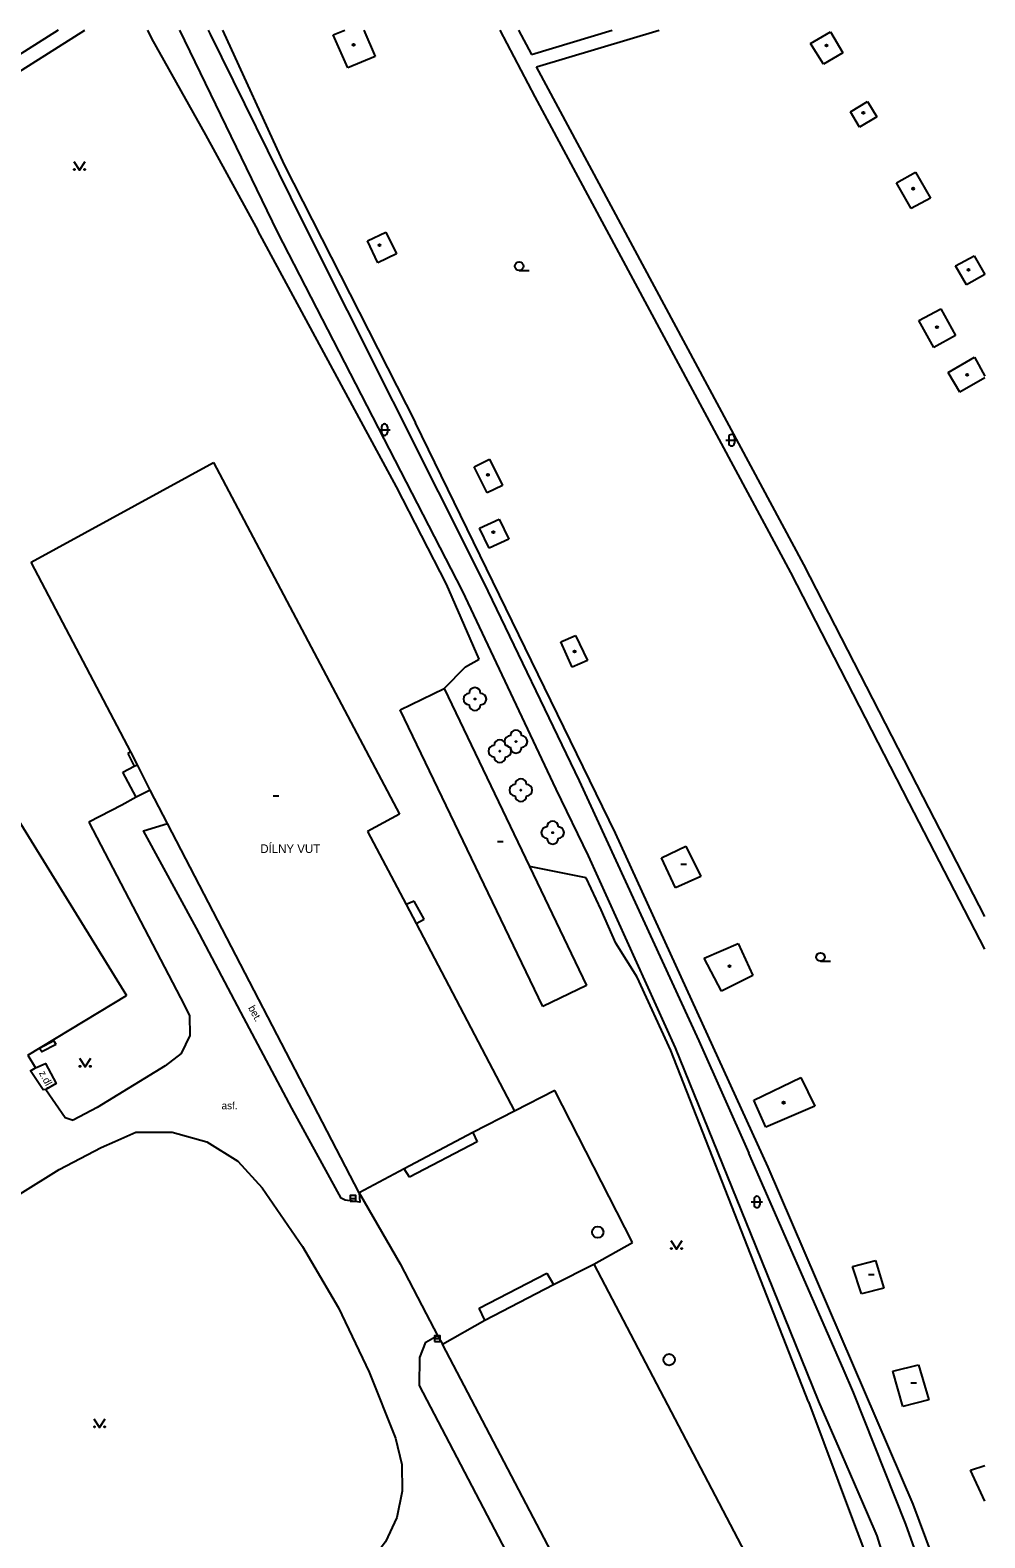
# Model space of a CAD drawing. Extents: x -600391 to -599491, y -1160176 to -1159402.
# Drawn here: x -599574.3 to -599490.8, y -1159533.6 to -1159401.8 of the extents above; entities that cross this region are included whole.
import ezdxf

# ---------------------------------------------------------------- set-up
doc = ezdxf.new("R2010")
doc.units = 0
for name, color, linetype in [('Level 10', 7, 'Continuous'), ('Level 11', 7, 'Continuous'), ('Level 22', 7, 'Continuous'), ('Level 24', 7, 'Continuous'), ('Level 27', 7, 'Continuous'), ('Level 36', 7, 'Continuous'), ('Level 39', 7, 'Continuous'), ('Level 40', 7, 'Continuous'), ('Level 41', 7, 'Continuous'), ('Level 5', 7, 'Continuous'), ('Level 52', 7, 'Continuous'), ('Level 7', 7, 'Continuous'), ('Level 8', 7, 'Continuous')]:
    doc.layers.add(name, color=color, linetype=linetype)

msp = doc.modelspace()

# ---------------------------------------------------------------- linework, layer by layer
at = {"layer": 'Level 10'}
for points in [[(-599571.83, -1159401.77), (-599575.31, -1159404), (-599575.39, -1159404.05)], [(-599565, -1159468.84), (-599566.25, -1159469.56)], [(-599566.25, -1159469.56), (-599569.13, -1159471.04)], [(-599569.13, -1159471.04), (-599561.12, -1159486.39)], [(-599545.49, -1159503.46), (-599545.44, -1159504.27), (-599546.71, -1159504.11), (-599547.07, -1159503.91), (-599551.38, -1159496.06), (-599555.57, -1159488.16), (-599559.72, -1159480.32), (-599564.37, -1159471.8), (-599562.25, -1159471.15)], [(-599561.12, -1159486.39), (-599560.32, -1159487.95), (-599560.3, -1159489.7), (-599561.06, -1159491.28), (-599562.45, -1159492.36)], [(-599574.46, -1159491.42), (-599573.8, -1159492.53), (-599572.93, -1159492.13), (-599572, -1159493.88), (-599572.89, -1159494.42), (-599571.21, -1159496.87), (-599570.52, -1159497.11)], [(-599562.45, -1159492.36), (-599568.4, -1159495.99)], [(-599568.4, -1159495.99), (-599570.52, -1159497.11)], [(-599566.85, -1159498.97), (-599565.03, -1159498.14)], [(-599565.03, -1159498.14), (-599561.86, -1159498.14), (-599558.81, -1159499), (-599556.11, -1159500.68), (-599553.98, -1159503.02)], [(-599584.95, -1159509.64), (-599571.73, -1159501.42), (-599568.06, -1159499.49)], [(-599568.06, -1159499.49), (-599566.85, -1159498.97)], [(-599553.98, -1159503.02), (-599550.45, -1159508.15), (-599547.3, -1159513.52), (-599544.61, -1159519.13), (-599542.32, -1159524.92)], [(-599512.13, -1159566.43), (-599513.84, -1159567.35), (-599523.24, -1159549.84), (-599524.35, -1159550.29), (-599525.44, -1159548.63), (-599531.66, -1159536.68), (-599540.21, -1159520.3), (-599540.2, -1159517.86), (-599539.67, -1159516.51), (-599538.63, -1159515.92)], [(-599542.32, -1159524.92), (-599541.76, -1159527.2), (-599541.72, -1159529.55), (-599542.21, -1159531.85)], [(-599542.21, -1159531.85), (-599543.19, -1159533.98), (-599544.63, -1159535.84)]]:
    msp.add_lwpolyline(points, dxfattribs=at)
at = {"layer": 'Level 11'}
for p, q in [((-599561.22, -1159401.77), (-599552.68, -1159419.42)), ((-599558.71, -1159401.77), (-599558.54, -1159402.13)), ((-599530.09, -1159407.61), (-599533.16, -1159401.77)), ((-599531.57, -1159401.77), (-599530.42, -1159403.91)), ((-599530.42, -1159403.91), (-599523.36, -1159401.77)), ((-599529.99, -1159404.97), (-599519.26, -1159401.77)), ((-599490.77, -1159482.15), (-599497.4, -1159469.36)), ((-599490.77, -1159479.29), (-599496.16, -1159468.82))]:
    msp.add_line(p, q, dxfattribs=at)
for points in [[(-599558.54, -1159402.13), (-599550.51, -1159418.38)], [(-599506.6, -1159448.51), (-599529.99, -1159404.97)], [(-599507.75, -1159449.21), (-599530.09, -1159407.61)], [(-599550.51, -1159418.38), (-599534.61, -1159450.04)], [(-599552.68, -1159419.42), (-599536.5, -1159450.81)], [(-599497.4, -1159469.36), (-599507.75, -1159449.21)], [(-599496.16, -1159468.82), (-599506.6, -1159448.51)], [(-599536.5, -1159450.81), (-599528.29, -1159468.14)], [(-599534.61, -1159450.04), (-599526.24, -1159467.42)], [(-599565.47, -1159464.88), (-599565.73, -1159465.04)], [(-599565.73, -1159465.04), (-599565.17, -1159466.15)], [(-599528.29, -1159468.14), (-599525.46, -1159473.98)], [(-599526.24, -1159467.42), (-599515.78, -1159490.17)], [(-599525.46, -1159473.98), (-599517.86, -1159490.78)], [(-599540.67, -1159477.94), (-599541.38, -1159478.24)], [(-599539.8, -1159479.51), (-599540.67, -1159477.94)], [(-599540.52, -1159479.9), (-599539.8, -1159479.51)], [(-599515.78, -1159490.17), (-599511.41, -1159500)], [(-599517.86, -1159490.78), (-599512.09, -1159505.01), (-599510.84, -1159508.1), (-599505.32, -1159521.71), (-599503.32, -1159526.32), (-599501.05, -1159531.55), (-599500.23, -1159533.44), (-599496.36, -1159545.89), (-599493.06, -1159556.51)], [(-599572.89, -1159494.42), (-599573.14, -1159494.45), (-599574.23, -1159492.78), (-599573.8, -1159492.53)], [(-599528.38, -1159494.51), (-599531.91, -1159496.3)], [(-599521.58, -1159507.81), (-599528.38, -1159494.51)], [(-599535.55, -1159498.19), (-599535.18, -1159498.98)], [(-599535.18, -1159498.98), (-599541.08, -1159502.09)], [(-599490.77, -1159551.87), (-599492.37, -1159547.37), (-599493.53, -1159544.08), (-599493.75, -1159543.48), (-599497.67, -1159532.42), (-599502.27, -1159520.93), (-599503.17, -1159518.83), (-599511.41, -1159500)], [(-599541.08, -1159502.09), (-599541.55, -1159501.37)], [(-599524.97, -1159509.68), (-599521.58, -1159507.81)], [(-599535.01, -1159513.55), (-599529.09, -1159510.47)], [(-599529.09, -1159510.47), (-599528.51, -1159511.47)], [(-599534.49, -1159514.59), (-599535.01, -1159513.55)]]:
    msp.add_lwpolyline(points, dxfattribs=at)
at = {"layer": 'Level 22'}
for centre in [(-599535.37, -1159460.27), (-599531.78, -1159463.99), (-599533.19, -1159464.83), (-599531.35, -1159468.24), (-599528.57, -1159471.95)]:
    msp.add_circle(centre, 0.05, dxfattribs=at)
for centre, start, end in [((-599535.87, -1159460.27), 90, 270), ((-599535.37, -1159459.77), 0, 180), ((-599534.87, -1159460.27), 270, 90), ((-599535.37, -1159460.77), 180, 0), ((-599533.19, -1159464.33), 0, 180), ((-599532.28, -1159463.99), 90, 270), ((-599531.78, -1159463.49), 0, 180), ((-599531.28, -1159463.99), 270, 90), ((-599533.69, -1159464.83), 90, 270), ((-599533.19, -1159465.33), 180, 0), ((-599532.69, -1159464.83), 270, 90), ((-599531.78, -1159464.49), 180, 0), ((-599531.85, -1159468.24), 90, 270), ((-599531.35, -1159467.74), 0, 180), ((-599530.85, -1159468.24), 270, 90), ((-599531.35, -1159468.74), 180, 0), ((-599529.07, -1159471.95), 90, 270), ((-599528.57, -1159471.45), 0, 180), ((-599528.07, -1159471.95), 270, 90), ((-599528.57, -1159472.45), 180, 0)]:
    msp.add_arc(centre, 0.5, start, end, dxfattribs=at)
at = {"layer": 'Level 24'}
for points in [[(-599572.21, -1159490.17), (-599573.46, -1159490.82)], [(-599572, -1159490.48), (-599573.25, -1159491.13), (-599573.46, -1159490.82)], [(-599572, -1159490.48), (-599572.21, -1159490.17)]]:
    msp.add_lwpolyline(points, dxfattribs=at)
at = {"layer": 'Level 27'}
for p, q in [((-599546.28, -1159503.94), (-599545.78, -1159503.94)), ((-599538.92, -1159516.2), (-599538.42, -1159516.2))]:
    msp.add_line(p, q, dxfattribs=at)
for points in [[(-599546.28, -1159504.19), (-599545.78, -1159504.19), (-599545.78, -1159503.69), (-599546.28, -1159503.69)], [(-599538.92, -1159516.45), (-599538.42, -1159516.45), (-599538.42, -1159515.95), (-599538.92, -1159515.95)]]:
    msp.add_lwpolyline(points, close=True, dxfattribs=at)
for centre in [(-599524.63, -1159506.89), (-599518.39, -1159518.05)]:
    msp.add_circle(centre, 0.5, dxfattribs=at)
at = {"layer": 'Level 36'}
for p, q in [((-599531.51, -1159422.8), (-599530.64, -1159422.8)), ((-599543.53, -1159436.46), (-599543.53, -1159436.96)), ((-599543.03, -1159436.46), (-599543.03, -1159436.96)), ((-599543.78, -1159436.71), (-599542.78, -1159436.71)), ((-599513.42, -1159437.63), (-599512.42, -1159437.63)), ((-599513.17, -1159437.38), (-599513.17, -1159437.88)), ((-599512.67, -1159437.38), (-599512.67, -1159437.88)), ((-599505.14, -1159483.2), (-599504.27, -1159483.2)), ((-599511.21, -1159504.25), (-599510.21, -1159504.25)), ((-599510.96, -1159504), (-599510.96, -1159504.5)), ((-599510.46, -1159504), (-599510.46, -1159504.5))]:
    msp.add_line(p, q, dxfattribs=at)
for points in [[(-599570.45, -1159413.25), (-599569.95, -1159414), (-599569.45, -1159413.25)], [(-599569.96, -1159491.69), (-599569.46, -1159492.44), (-599568.96, -1159491.69)], [(-599518.24, -1159507.63), (-599517.74, -1159508.38), (-599517.24, -1159507.63)], [(-599568.7, -1159523.22), (-599568.2, -1159523.97), (-599567.7, -1159523.22)]]:
    msp.add_lwpolyline(points, dxfattribs=at)
for centre, radius in [((-599570.4, -1159413.95), 0.05), ((-599569.5, -1159413.95), 0.05), ((-599531.51, -1159422.42), 0.375), ((-599505.14, -1159482.83), 0.375), ((-599569.91, -1159492.39), 0.05), ((-599569.01, -1159492.39), 0.05), ((-599518.19, -1159508.33), 0.05), ((-599517.29, -1159508.33), 0.05), ((-599568.65, -1159523.92), 0.05), ((-599567.75, -1159523.92), 0.05)]:
    msp.add_circle(centre, radius, dxfattribs=at)
for centre, start, end in [((-599543.28, -1159436.46), 0, 180), ((-599543.28, -1159436.96), 180, 0), ((-599512.92, -1159437.38), 0, 180), ((-599512.92, -1159437.88), 180, 0), ((-599510.71, -1159504), 0, 180), ((-599510.71, -1159504.5), 180, 0)]:
    msp.add_arc(centre, 0.25, start, end, dxfattribs=at)
at = {"layer": 'Level 39'}
for p, q in [((-599553.03, -1159468.74), (-599552.53, -1159468.74)), ((-599533.41, -1159472.74), (-599532.91, -1159472.74)), ((-599517.36, -1159474.72), (-599516.86, -1159474.72)), ((-599500.96, -1159510.6), (-599500.46, -1159510.6)), ((-599497.25, -1159520.07), (-599496.75, -1159520.07))]:
    msp.add_line(p, q, dxfattribs=at)
for centre, radius in [((-599545.98, -1159403.05), 0.09), ((-599545.98, -1159403.05), 0.0398), ((-599504.63, -1159403.12), 0.09), ((-599504.63, -1159403.12), 0.0398), ((-599501.4, -1159409), 0.09), ((-599501.4, -1159409), 0.0398), ((-599497.05, -1159415.63), 0.09), ((-599497.05, -1159415.63), 0.0398), ((-599543.71, -1159420.58), 0.09), ((-599543.71, -1159420.58), 0.0398), ((-599492.21, -1159422.73), 0.09), ((-599492.21, -1159422.73), 0.0398), ((-599494.96, -1159427.75), 0.09), ((-599494.96, -1159427.75), 0.0398), ((-599492.31, -1159431.92), 0.09), ((-599492.31, -1159431.92), 0.0398), ((-599534.23, -1159440.66), 0.09), ((-599534.23, -1159440.66), 0.0398), ((-599533.76, -1159445.68), 0.09), ((-599533.76, -1159445.68), 0.0398), ((-599526.65, -1159456.11), 0.09), ((-599526.65, -1159456.11), 0.0398), ((-599513.11, -1159483.63), 0.09), ((-599513.11, -1159483.63), 0.0398), ((-599508.37, -1159495.57), 0.09), ((-599508.37, -1159495.57), 0.0398)]:
    msp.add_circle(centre, radius, dxfattribs=at)
at = {"layer": 'Level 5'}
for p, q in [((-599492.02, -1159527.72), (-599490.77, -1159527.29)), ((-599490.77, -1159530.42), (-599492.02, -1159527.72))]:
    msp.add_line(p, q, dxfattribs=at)
for points in [[(-599601.25, -1159428.82), (-599565.83, -1159486.21)], [(-599574.18, -1159448.29), (-599558.22, -1159439.59)], [(-599558.22, -1159439.59), (-599541.98, -1159470.34)], [(-599535.43, -1159439.96), (-599534.1, -1159439.3)], [(-599534.31, -1159442.23), (-599535.43, -1159439.96)], [(-599534.1, -1159439.3), (-599532.96, -1159441.58)], [(-599532.96, -1159441.58), (-599534.31, -1159442.23)], [(-599534.96, -1159445.33), (-599533.25, -1159444.55)], [(-599534.13, -1159447.08), (-599534.96, -1159445.33)], [(-599533.25, -1159444.55), (-599532.4, -1159446.28)], [(-599532.4, -1159446.28), (-599534.13, -1159447.08)], [(-599571.4, -1159453.58), (-599574.18, -1159448.29)], [(-599565.47, -1159464.88), (-599571.4, -1159453.58)], [(-599527.86, -1159455.27), (-599526.57, -1159454.7)], [(-599526.57, -1159454.7), (-599525.52, -1159456.89)], [(-599526.86, -1159457.48), (-599527.86, -1159455.27)], [(-599525.52, -1159456.89), (-599526.86, -1159457.48)], [(-599541.9, -1159461.2), (-599538.07, -1159459.36)], [(-599538.07, -1159459.36), (-599530.61, -1159474.91), (-599525.61, -1159485.33)], [(-599529.44, -1159487.17), (-599541.9, -1159461.2)], [(-599564.89, -1159466.01), (-599565.47, -1159464.88)], [(-599566.17, -1159466.66), (-599565.17, -1159466.15)], [(-599565, -1159468.84), (-599566.17, -1159466.66)], [(-599565.17, -1159466.15), (-599564.89, -1159466.01)], [(-599563.76, -1159468.23), (-599564.89, -1159466.01)], [(-599563.76, -1159468.23), (-599565, -1159468.84)], [(-599545.49, -1159503.46), (-599562.25, -1159471.15), (-599563.76, -1159468.23)], [(-599541.98, -1159470.34), (-599544.78, -1159471.85)], [(-599544.78, -1159471.85), (-599541.38, -1159478.24)], [(-599519.05, -1159474.17), (-599516.93, -1159473.15)], [(-599516.93, -1159473.15), (-599515.62, -1159475.78)], [(-599517.82, -1159476.77), (-599519.05, -1159474.17)], [(-599515.62, -1159475.78), (-599517.82, -1159476.77)], [(-599541.38, -1159478.24), (-599540.52, -1159479.9)], [(-599540.52, -1159479.9), (-599531.91, -1159496.3)], [(-599515.32, -1159482.93), (-599512.35, -1159481.64)], [(-599512.35, -1159481.64), (-599511.06, -1159484.46)], [(-599513.8, -1159485.83), (-599515.32, -1159482.93)], [(-599525.61, -1159485.33), (-599529.44, -1159487.17)], [(-599511.06, -1159484.46), (-599513.8, -1159485.83)], [(-599574.46, -1159491.42), (-599565.83, -1159486.21)], [(-599510.98, -1159495.35), (-599506.87, -1159493.37)], [(-599506.87, -1159493.37), (-599505.65, -1159495.88)], [(-599509.92, -1159497.71), (-599510.98, -1159495.35)], [(-599505.65, -1159495.88), (-599509.92, -1159497.71)], [(-599531.91, -1159496.3), (-599535.55, -1159498.19)], [(-599535.55, -1159498.19), (-599541.55, -1159501.37)], [(-599541.55, -1159501.37), (-599545.49, -1159503.46)], [(-599528.51, -1159511.47), (-599524.97, -1159509.68)], [(-599524.97, -1159509.68), (-599510.16, -1159537.96)], [(-599502.34, -1159509.89), (-599500.33, -1159509.36)], [(-599501.55, -1159512.3), (-599502.34, -1159509.89)], [(-599500.33, -1159509.36), (-599499.6, -1159511.8)], [(-599534.49, -1159514.59), (-599528.51, -1159511.47)], [(-599499.6, -1159511.8), (-599501.55, -1159512.3)], [(-599538.22, -1159516.68), (-599534.49, -1159514.59)], [(-599512.13, -1159566.43), (-599538.22, -1159516.68)], [(-599498.81, -1159519.06), (-599496.57, -1159518.5)], [(-599497.96, -1159522.14), (-599498.81, -1159519.06)], [(-599496.57, -1159518.5), (-599495.66, -1159521.56)], [(-599495.66, -1159521.56), (-599497.96, -1159522.14)]]:
    msp.add_lwpolyline(points, dxfattribs=at)
at = {"layer": 'Level 52'}
for p, q in [((-599547.76, -1159402.17), (-599546.74, -1159401.77)), ((-599545.09, -1159401.77), (-599544.1, -1159404.08)), ((-599491.72, -1159421.5), (-599490.77, -1159423.13)), ((-599490.77, -1159423.13), (-599492.37, -1159424.04)), ((-599491.67, -1159430.37), (-599490.77, -1159432.04)), ((-599490.77, -1159432.17), (-599492.97, -1159433.42))]:
    msp.add_line(p, q, dxfattribs=at)
for points in [[(-599546.48, -1159405.05), (-599547.76, -1159402.17)], [(-599506.01, -1159402.94), (-599504.26, -1159401.92)], [(-599504.26, -1159401.92), (-599503.18, -1159403.74)], [(-599504.88, -1159404.75), (-599506.01, -1159402.94)], [(-599544.1, -1159404.08), (-599546.48, -1159405.05)], [(-599503.18, -1159403.74), (-599504.88, -1159404.75)], [(-599502.53, -1159408.92), (-599501.03, -1159408.02)], [(-599501.03, -1159408.02), (-599500.23, -1159409.34)], [(-599501.74, -1159410.24), (-599502.53, -1159408.92)], [(-599500.23, -1159409.34), (-599501.74, -1159410.24)], [(-599498.5, -1159415.11), (-599496.85, -1159414.2)], [(-599497.22, -1159417.38), (-599498.5, -1159415.11)], [(-599496.85, -1159414.2), (-599495.52, -1159416.45)], [(-599495.52, -1159416.45), (-599497.22, -1159417.38)], [(-599544.77, -1159420.19), (-599543.15, -1159419.43)], [(-599543.86, -1159422.11), (-599544.77, -1159420.19)], [(-599543.15, -1159419.43), (-599542.23, -1159421.34)], [(-599542.23, -1159421.34), (-599543.86, -1159422.11)], [(-599493.35, -1159422.37), (-599491.72, -1159421.5)], [(-599492.37, -1159424.04), (-599493.35, -1159422.37)], [(-599496.56, -1159427.15), (-599494.63, -1159426.13)], [(-599495.24, -1159429.52), (-599496.56, -1159427.15)], [(-599494.63, -1159426.13), (-599493.33, -1159428.48)], [(-599493.33, -1159428.48), (-599495.24, -1159429.52)], [(-599493.97, -1159431.71), (-599491.67, -1159430.37)], [(-599492.97, -1159433.42), (-599493.97, -1159431.71)]]:
    msp.add_lwpolyline(points, dxfattribs=at)
at = {"layer": 'Level 7'}
msp.add_line((-599490.77, -1159547.44), (-599497.05, -1159530.69), dxfattribs=at)
for points in [[(-599613.18, -1159429.08), (-599588.83, -1159413.98), (-599569.5, -1159401.77)], [(-599564.02, -1159401.77), (-599563.66, -1159402.49), (-599558.94, -1159410.92), (-599554.36, -1159419.29)], [(-599557.46, -1159401.77), (-599552.06, -1159413.54), (-599540.56, -1159436.12)], [(-599542.23, -1159441.71), (-599554.36, -1159419.29)], [(-599523.08, -1159472), (-599540.56, -1159436.12)], [(-599537.87, -1159450.21), (-599542.23, -1159441.71)], [(-599535, -1159456.78), (-599537.87, -1159450.21)], [(-599538.07, -1159459.36), (-599536.19, -1159457.44)], [(-599536.19, -1159457.44), (-599535, -1159456.78)], [(-599509.72, -1159501.21), (-599523.08, -1159472)], [(-599525.63, -1159475.91), (-599530.61, -1159474.91)], [(-599524.32, -1159478.69), (-599525.63, -1159475.91)], [(-599523.05, -1159481.61), (-599524.32, -1159478.69)], [(-599521.19, -1159484.6), (-599523.05, -1159481.61)], [(-599506.21, -1159521.72), (-599518.23, -1159491), (-599521.19, -1159484.6)], [(-599497.05, -1159530.69), (-599509.72, -1159501.21)], [(-599545.49, -1159503.46), (-599541.9, -1159509.67)], [(-599539.63, -1159514.04), (-599538.63, -1159515.92), (-599538.22, -1159516.68)], [(-599506.21, -1159521.72), (-599502.25, -1159532.27), (-599493.06, -1159556.51)]]:
    msp.add_lwpolyline(points, dxfattribs=at)
at = {"layer": 'Level 8'}
msp.add_lwpolyline([(-599541.9, -1159509.67), (-599539.63, -1159514.04)], dxfattribs=at)

# ---------------------------------------------------------------- texts
at = {"layer": 'Level 40'}
for s, rotation, p in [('bet.', 298.7687, (-599555.23, -1159487.28)), ('z.dl.', 297.9875, (-599573.52, -1159492.97))]:
    msp.add_text(s, height=0.65, rotation=rotation, dxfattribs=at).set_placement(p)
msp.add_text('asf.', height=0.65, dxfattribs=at).set_placement((-599557.53, -1159496.15))
at = {"layer": 'Level 41'}
msp.add_text('DÍLNY VUT', height=0.75, dxfattribs=at).set_placement((-599554.14, -1159473.73))

doc.saveas('drawing.dxf')
